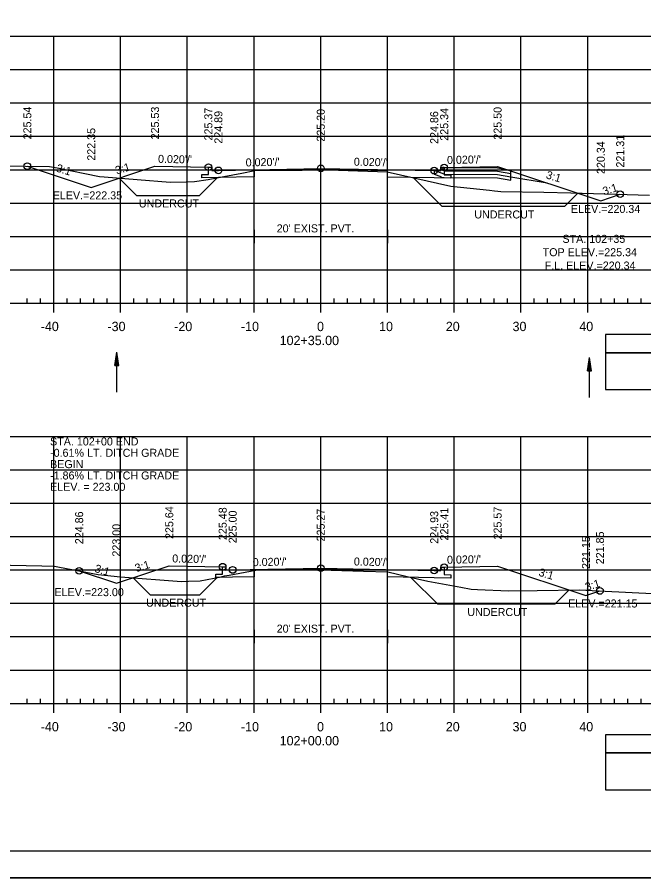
# Model space of a CAD drawing. Extents: x 1386544 to 1388153, y 379785 to 390999.
# Drawn here: x 1386839.8 to 1386933.6, y 380687.9 to 380816.9 of the extents above; entities that cross this region are included whole.
import ezdxf

# ---------------------------------------------------------------- set-up
doc = ezdxf.new("R2010")
doc.units = 0
for name, color, linetype in [('R_Alt Surface', 7, 'Continuous'), ('R_Axis', 7, 'Continuous'), ('R_Axis Annot', 7, 'Continuous'), ('R_Border', 7, 'Continuous'), ('R_Dimension', 7, 'Continuous'), ('R_Exist Surface', 7, 'Continuous'), ('R_Fin Surface', 7, 'Continuous'), ('R_Fin Surface Annot', 7, 'Continuous'), ('R_Grid', 7, 'Continuous'), ('R_No Plot', 7, 'Continuous'), ('R_Striping', 7, 'Continuous'), ('R_Water', 7, 'Continuous'), ('R_Water Annot', 7, 'Continuous')]:
    doc.layers.add(name, color=color, linetype=linetype)

msp = doc.modelspace()

# ---------------------------------------------------------------- linework, layer by layer
at = {"layer": 'R_Alt Surface'}
for points in [[(1386903.74, 380794.41), (1386903.74, 380793.32), (1386904.74, 380793.3), (1386904.74, 380792.8), (1386902.24, 380792.85), (1386895.24, 380792.95), (1386895.24, 380793.9), (1386885.24, 380794.1), (1386875.24, 380793.9), (1386875.24, 380792.98), (1386869.9, 380792.88), (1386867.4, 380792.83), (1386867.4, 380793.33), (1386868.4, 380793.35), (1386868.4, 380794.45)], [(1386875.24, 380785.07), (1386875.24, 380783.07)], [(1386895.24, 380785.07), (1386895.24, 380783.07)], [(1386875.24, 380784.07), (1386895.24, 380784.07)], [(1386903.74, 380734.48), (1386903.74, 380733.38), (1386904.74, 380733.36), (1386904.74, 380732.86), (1386902.24, 380732.91), (1386895.24, 380733.02), (1386895.24, 380733.97), (1386885.24, 380734.17), (1386875.24, 380733.97), (1386875.24, 380733.05), (1386872.04, 380732.99), (1386869.54, 380732.94), (1386869.54, 380733.44), (1386870.54, 380733.46), (1386870.54, 380734.55)], [(1386875.24, 380725.07), (1386875.24, 380723.07)], [(1386895.24, 380725.07), (1386895.24, 380723.07)], [(1386875.24, 380724.07), (1386895.24, 380724.07)]]:
    msp.add_lwpolyline(points, dxfattribs=at)
at = {"layer": 'R_Axis'}
for p, q in [((1386740.24, 380774.07), (1387030.24, 380774.07)), ((1386841.24, 380774.07), (1386841.24, 380774.77)), ((1386843.24, 380774.07), (1386843.24, 380774.77)), ((1386845.24, 380772.67), (1386845.24, 380774.07)), ((1386847.24, 380774.07), (1386847.24, 380774.77)), ((1386849.24, 380774.07), (1386849.24, 380774.77)), ((1386851.24, 380774.07), (1386851.24, 380774.77)), ((1386853.24, 380774.07), (1386853.24, 380774.77)), ((1386855.24, 380772.67), (1386855.24, 380774.07)), ((1386857.24, 380774.07), (1386857.24, 380774.77)), ((1386859.24, 380774.07), (1386859.24, 380774.77)), ((1386861.24, 380774.07), (1386861.24, 380774.77)), ((1386863.24, 380774.07), (1386863.24, 380774.77)), ((1386865.24, 380772.67), (1386865.24, 380774.07)), ((1386867.24, 380774.07), (1386867.24, 380774.77)), ((1386869.24, 380774.07), (1386869.24, 380774.77)), ((1386871.24, 380774.07), (1386871.24, 380774.77)), ((1386873.24, 380774.07), (1386873.24, 380774.77)), ((1386875.24, 380772.67), (1386875.24, 380774.07)), ((1386877.24, 380774.07), (1386877.24, 380774.77)), ((1386879.24, 380774.07), (1386879.24, 380774.77)), ((1386881.24, 380774.07), (1386881.24, 380774.77)), ((1386883.24, 380774.07), (1386883.24, 380774.77)), ((1386885.24, 380772.67), (1386885.24, 380774.07)), ((1386887.24, 380774.07), (1386887.24, 380774.77)), ((1386889.24, 380774.07), (1386889.24, 380774.77)), ((1386891.24, 380774.07), (1386891.24, 380774.77)), ((1386893.24, 380774.07), (1386893.24, 380774.77)), ((1386895.24, 380772.67), (1386895.24, 380774.07)), ((1386897.24, 380774.07), (1386897.24, 380774.77)), ((1386899.24, 380774.07), (1386899.24, 380774.77)), ((1386901.24, 380774.07), (1386901.24, 380774.77)), ((1386903.24, 380774.07), (1386903.24, 380774.77)), ((1386905.24, 380772.67), (1386905.24, 380774.07)), ((1386907.24, 380774.07), (1386907.24, 380774.77)), ((1386909.24, 380774.07), (1386909.24, 380774.77)), ((1386911.24, 380774.07), (1386911.24, 380774.77)), ((1386913.24, 380774.07), (1386913.24, 380774.77)), ((1386915.24, 380772.67), (1386915.24, 380774.07)), ((1386917.24, 380774.07), (1386917.24, 380774.77)), ((1386919.24, 380774.07), (1386919.24, 380774.77)), ((1386921.24, 380774.07), (1386921.24, 380774.77)), ((1386923.24, 380774.07), (1386923.24, 380774.77)), ((1386925.24, 380772.67), (1386925.24, 380774.07)), ((1386927.24, 380774.07), (1386927.24, 380774.77)), ((1386929.24, 380774.07), (1386929.24, 380774.77)), ((1386931.24, 380774.07), (1386931.24, 380774.77)), ((1386933.24, 380774.07), (1386933.24, 380774.77)), ((1386841.24, 380714.07), (1386841.24, 380714.77)), ((1386843.24, 380714.07), (1386843.24, 380714.77)), ((1386847.24, 380714.07), (1386847.24, 380714.77)), ((1386849.24, 380714.07), (1386849.24, 380714.77)), ((1386851.24, 380714.07), (1386851.24, 380714.77)), ((1386853.24, 380714.07), (1386853.24, 380714.77)), ((1386857.24, 380714.07), (1386857.24, 380714.77)), ((1386859.24, 380714.07), (1386859.24, 380714.77)), ((1386861.24, 380714.07), (1386861.24, 380714.77)), ((1386863.24, 380714.07), (1386863.24, 380714.77)), ((1386867.24, 380714.07), (1386867.24, 380714.77)), ((1386869.24, 380714.07), (1386869.24, 380714.77)), ((1386871.24, 380714.07), (1386871.24, 380714.77)), ((1386873.24, 380714.07), (1386873.24, 380714.77)), ((1386877.24, 380714.07), (1386877.24, 380714.77)), ((1386879.24, 380714.07), (1386879.24, 380714.77)), ((1386881.24, 380714.07), (1386881.24, 380714.77)), ((1386883.24, 380714.07), (1386883.24, 380714.77)), ((1386887.24, 380714.07), (1386887.24, 380714.77)), ((1386889.24, 380714.07), (1386889.24, 380714.77)), ((1386891.24, 380714.07), (1386891.24, 380714.77)), ((1386893.24, 380714.07), (1386893.24, 380714.77)), ((1386897.24, 380714.07), (1386897.24, 380714.77)), ((1386899.24, 380714.07), (1386899.24, 380714.77)), ((1386901.24, 380714.07), (1386901.24, 380714.77)), ((1386903.24, 380714.07), (1386903.24, 380714.77)), ((1386907.24, 380714.07), (1386907.24, 380714.77)), ((1386909.24, 380714.07), (1386909.24, 380714.77)), ((1386911.24, 380714.07), (1386911.24, 380714.77)), ((1386913.24, 380714.07), (1386913.24, 380714.77)), ((1386917.24, 380714.07), (1386917.24, 380714.77)), ((1386919.24, 380714.07), (1386919.24, 380714.77)), ((1386921.24, 380714.07), (1386921.24, 380714.77)), ((1386923.24, 380714.07), (1386923.24, 380714.77)), ((1386927.24, 380714.07), (1386927.24, 380714.77)), ((1386929.24, 380714.07), (1386929.24, 380714.77)), ((1386931.24, 380714.07), (1386931.24, 380714.77)), ((1386933.24, 380714.07), (1386933.24, 380714.77)), ((1386740.24, 380714.07), (1387030.24, 380714.07)), ((1386845.24, 380712.67), (1386845.24, 380714.07)), ((1386855.24, 380712.67), (1386855.24, 380714.07)), ((1386865.24, 380712.67), (1386865.24, 380714.07)), ((1386875.24, 380712.67), (1386875.24, 380714.07)), ((1386885.24, 380712.67), (1386885.24, 380714.07)), ((1386895.24, 380712.67), (1386895.24, 380714.07)), ((1386905.24, 380712.67), (1386905.24, 380714.07)), ((1386915.24, 380712.67), (1386915.24, 380714.07)), ((1386925.24, 380712.67), (1386925.24, 380714.07))]:
    msp.add_line(p, q, dxfattribs=at)
at = {"layer": 'R_Border'}
msp.add_line((1387043.42, 380691.91), (1386727.24, 380691.91), dxfattribs=at)
at = {"layer": 'R_Dimension'}
for p, q in [((1386855.01, 380792.81), (1386857.61, 380790.21)), ((1386869.75, 380792.88), (1386867.08, 380790.21)), ((1386899.08, 380792.89), (1386903.42, 380788.56)), ((1386923.78, 380790.56), (1386921.78, 380788.56)), ((1386857.13, 380732.91), (1386859.68, 380730.36)), ((1386869.72, 380732.94), (1386867.14, 380730.36)), ((1386898.76, 380732.96), (1386902.77, 380728.96)), ((1386922.44, 380731.07), (1386920.33, 380728.96))]:
    msp.add_line(p, q, dxfattribs=at)
for points in [[(1386857.61, 380790.21), (1386867.08, 380790.21)], [(1386921.78, 380788.56), (1386903.42, 380788.56)], [(1386859.68, 380730.36), (1386867.14, 380730.36)], [(1386920.33, 380728.96), (1386902.77, 380728.96)]]:
    msp.add_lwpolyline(points, dxfattribs=at)
at = {"layer": 'R_Exist Surface'}
for points in [[(1386836.17, 380794.64), (1386841.01, 380794.62), (1386844.58, 380794.53), (1386845.72, 380794.35), (1386852.07, 380793.04), (1386852.8, 380792.98), (1386862.7, 380792.21), (1386865.05, 380792.26), (1386866.34, 380792.28), (1386868.39, 380792.62), (1386870.74, 380793.07), (1386873.39, 380793.56), (1386875.37, 380793.96), (1386882.48, 380794.02), (1386885.2, 380794.06), (1386887.9, 380793.99), (1386895.2, 380793.77), (1386899.17, 380792.87), (1386904.72, 380791.62), (1386910.53, 380791.01), (1386911.3, 380790.88), (1386911.76, 380790.87), (1386912.22, 380790.82), (1386918.67, 380790.69), (1386922.69, 380790.59), (1386923.79, 380790.56), (1386924.43, 380790.54), (1386934.51, 380790.27)], [(1386834.02, 380734.87), (1386843.45, 380734.68), (1386845.35, 380734.65), (1386846.1, 380734.51), (1386851.87, 380733.37), (1386855.24, 380733.05), (1386864.39, 380732.36), (1386865.44, 380732.39), (1386867.16, 380732.43), (1386870.3, 380733.06), (1386870.82, 380733.17), (1386871.51, 380733.3), (1386875.49, 380734.03), (1386879, 380734.08), (1386885.15, 380734.11), (1386891.66, 380733.88), (1386895.3, 380733.77), (1386898.17, 380733.1), (1386901.28, 380732.37), (1386906.25, 380731.47), (1386907.8, 380731.17), (1386908.75, 380731.14), (1386913.39, 380730.96), (1386917.69, 380731.01), (1386924.01, 380731.09), (1386926.87, 380730.93), (1386935.93, 380730.48)]]:
    msp.add_lwpolyline(points, dxfattribs=at)
at = {"layer": 'R_Fin Surface'}
for points in [[(1386841.27, 380794.61), (1386850.85, 380791.42), (1386860.4, 380794.61), (1386868.4, 380794.45), (1386868.9, 380794.45), (1386868.91, 380793.95), (1386869.9, 380793.97), (1386885.24, 380794.27), (1386902.24, 380793.93), (1386903.24, 380793.91), (1386903.24, 380794.41), (1386903.74, 380794.41), (1386911.74, 380794.57), (1386927.2, 380789.42), (1386930.11, 380790.39)], [(1386849.04, 380733.93), (1386854.61, 380732.07), (1386862.54, 380734.71), (1386870.54, 380734.55), (1386871.04, 380734.55), (1386871.04, 380734.05), (1386872.04, 380734.07), (1386885.24, 380734.34), (1386902.24, 380734), (1386903.24, 380733.98), (1386903.24, 380734.48), (1386903.74, 380734.48), (1386911.74, 380734.64), (1386924.98, 380730.22), (1386927.08, 380730.92)]]:
    msp.add_lwpolyline(points, dxfattribs=at)
at = {"layer": 'R_Grid'}
for p, q in [((1386740.24, 380814.07), (1387030.24, 380814.07)), ((1386740.24, 380814.07), (1387030.24, 380814.07)), ((1386845.24, 380774.07), (1386845.24, 380814.07)), ((1386845.24, 380774.07), (1386845.24, 380814.07)), ((1386855.24, 380774.07), (1386855.24, 380814.07)), ((1386855.24, 380774.07), (1386855.24, 380814.07)), ((1386865.24, 380774.07), (1386865.24, 380814.07)), ((1386865.24, 380774.07), (1386865.24, 380814.07)), ((1386875.24, 380774.07), (1386875.24, 380814.07)), ((1386875.24, 380774.07), (1386875.24, 380814.07)), ((1386885.24, 380774.07), (1386885.24, 380814.07)), ((1386885.24, 380774.07), (1386885.24, 380814.07)), ((1386895.24, 380774.07), (1386895.24, 380814.07)), ((1386895.24, 380774.07), (1386895.24, 380814.07)), ((1386905.24, 380774.07), (1386905.24, 380814.07)), ((1386905.24, 380774.07), (1386905.24, 380814.07)), ((1386915.24, 380774.07), (1386915.24, 380814.07)), ((1386915.24, 380774.07), (1386915.24, 380814.07)), ((1386925.24, 380774.07), (1386925.24, 380814.07)), ((1386925.24, 380774.07), (1386925.24, 380814.07)), ((1386740.24, 380809.07), (1387030.24, 380809.07)), ((1386740.24, 380809.07), (1387030.24, 380809.07)), ((1386740.24, 380804.07), (1387030.24, 380804.07)), ((1386740.24, 380804.07), (1387030.24, 380804.07)), ((1386740.24, 380799.07), (1387030.24, 380799.07)), ((1386740.24, 380799.07), (1387030.24, 380799.07)), ((1386740.24, 380794.07), (1387030.24, 380794.07)), ((1386740.24, 380794.07), (1387030.24, 380794.07)), ((1386740.24, 380789.07), (1387030.24, 380789.07)), ((1386740.24, 380789.07), (1387030.24, 380789.07)), ((1386740.24, 380784.07), (1387030.24, 380784.07)), ((1386740.24, 380784.07), (1387030.24, 380784.07)), ((1386740.24, 380779.07), (1387030.24, 380779.07)), ((1386740.24, 380779.07), (1387030.24, 380779.07)), ((1386740.24, 380774.07), (1387030.24, 380774.07)), ((1386740.24, 380774.07), (1387030.24, 380774.07)), ((1386740.24, 380754.07), (1387030.24, 380754.07)), ((1386845.24, 380714.07), (1386845.24, 380754.07)), ((1386855.24, 380714.07), (1386855.24, 380754.07)), ((1386865.24, 380714.07), (1386865.24, 380754.07)), ((1386875.24, 380714.07), (1386875.24, 380754.07)), ((1386885.24, 380714.07), (1386885.24, 380754.07)), ((1386895.24, 380714.07), (1386895.24, 380754.07)), ((1386905.24, 380714.07), (1386905.24, 380754.07)), ((1386915.24, 380714.07), (1386915.24, 380754.07)), ((1386925.24, 380714.07), (1386925.24, 380754.07)), ((1386740.24, 380749.07), (1387030.24, 380749.07)), ((1386740.24, 380744.07), (1387030.24, 380744.07)), ((1386740.24, 380739.07), (1387030.24, 380739.07)), ((1386740.24, 380734.07), (1387030.24, 380734.07)), ((1386740.24, 380729.07), (1387030.24, 380729.07)), ((1386740.24, 380724.07), (1387030.24, 380724.07)), ((1386740.24, 380719.07), (1387030.24, 380719.07)), ((1386740.24, 380714.07), (1387030.24, 380714.07))]:
    msp.add_line(p, q, dxfattribs=at)
at = {"layer": 'R_No Plot'}
msp.add_line((1386714.84, 380687.93), (1387048.17, 380687.93), dxfattribs=at)
for points in [[(1386714.83, 380901.26), (1387048.17, 380901.26), (1387048.17, 380687.92), (1386714.83, 380687.92)], [(1386961.16, 380897.37), (1386980.78, 380897.37), (1386980.78, 380887.49), (1386996.89, 380887.49), (1387020.09, 380887.49), (1387020.09, 380863.15), (1387043.42, 380863.15), (1387043.42, 380691.91), (1386727.24, 380691.91), (1386727.24, 380897.37)]]:
    msp.add_lwpolyline(points, close=True, dxfattribs=at)
for centre in [(1386841.27, 380794.61), (1386868.4, 380794.45), (1386869.9, 380793.97), (1386885.24, 380794.27), (1386903.74, 380794.41), (1386902.24, 380793.93), (1386930.11, 380790.39), (1386849.04, 380733.93), (1386870.54, 380734.55), (1386872.04, 380734.07), (1386885.24, 380734.34), (1386902.24, 380734), (1386903.74, 380734.48), (1386927.08, 380730.92)]:
    msp.add_circle(centre, 0.5, dxfattribs=at)
at = {"layer": 'R_Striping'}
for points in [[(1386927.92, 380766.63), (1386959.26, 380766.63), (1386959.26, 380769.34), (1386927.92, 380769.34)], [(1386927.92, 380761.11), (1386959.26, 380761.11), (1386959.26, 380766.63), (1386927.92, 380766.63)], [(1386927.92, 380706.63), (1386959.26, 380706.63), (1386959.26, 380709.34), (1386927.92, 380709.34)], [(1386927.92, 380701.11), (1386959.26, 380701.11), (1386959.26, 380706.63), (1386927.92, 380706.63)]]:
    msp.add_lwpolyline(points, close=True, dxfattribs=at)
at = {"layer": 'R_Water'}
for p, q in [((1386903.74, 380794.41), (1386911.74, 380794.33)), ((1386903.74, 380793.91), (1386911.74, 380793.83)), ((1386903.74, 380793.41), (1386911.74, 380793.33)), ((1386911.74, 380794.33), (1386913.73, 380794)), ((1386911.74, 380793.83), (1386913.74, 380793.5)), ((1386911.74, 380793.33), (1386913.74, 380793)), ((1386913.74, 380792.5), (1386913.74, 380794)), ((1386903.74, 380792.91), (1386911.74, 380792.83)), ((1386911.74, 380792.83), (1386913.74, 380792.5)), ((1386913.74, 380793), (1386919.17, 380792.09)), ((1386854.36, 380764.73), (1386854.66, 380766.73)), ((1386854.36, 380764.73), (1386854.66, 380766.73)), ((1386854.41, 380764.73), (1386854.66, 380766.39)), ((1386854.41, 380764.73), (1386854.66, 380766.39)), ((1386854.66, 380760.73), (1386854.66, 380766.73)), ((1386854.96, 380764.73), (1386854.66, 380766.73)), ((1386854.96, 380764.73), (1386854.66, 380766.73)), ((1386854.91, 380764.73), (1386854.66, 380766.39)), ((1386854.91, 380764.73), (1386854.66, 380766.39)), ((1386854.46, 380764.73), (1386854.66, 380766.05)), ((1386854.46, 380764.73), (1386854.66, 380766.05)), ((1386854.51, 380764.73), (1386854.66, 380765.72)), ((1386854.51, 380764.73), (1386854.66, 380765.72)), ((1386854.56, 380764.73), (1386854.66, 380765.38)), ((1386854.56, 380764.73), (1386854.66, 380765.38)), ((1386854.61, 380764.73), (1386854.66, 380765.04)), ((1386854.61, 380764.73), (1386854.66, 380765.04)), ((1386854.85, 380764.73), (1386854.66, 380766.05)), ((1386854.85, 380764.73), (1386854.66, 380766.05)), ((1386854.8, 380764.73), (1386854.66, 380765.72)), ((1386854.8, 380764.73), (1386854.66, 380765.72)), ((1386854.75, 380764.73), (1386854.66, 380765.38)), ((1386854.75, 380764.73), (1386854.66, 380765.38)), ((1386854.7, 380764.73), (1386854.66, 380765.04)), ((1386854.7, 380764.73), (1386854.66, 380765.04)), ((1386925.23, 380763.93), (1386925.53, 380765.93)), ((1386925.23, 380763.93), (1386925.53, 380765.93)), ((1386925.28, 380763.93), (1386925.53, 380765.59)), ((1386925.28, 380763.93), (1386925.53, 380765.59)), ((1386925.33, 380763.93), (1386925.53, 380765.25)), ((1386925.33, 380763.93), (1386925.53, 380765.25)), ((1386925.38, 380763.93), (1386925.53, 380764.92)), ((1386925.38, 380763.93), (1386925.53, 380764.92)), ((1386925.53, 380759.93), (1386925.53, 380765.93)), ((1386925.83, 380763.93), (1386925.53, 380765.93)), ((1386925.83, 380763.93), (1386925.53, 380765.93)), ((1386925.78, 380763.93), (1386925.53, 380765.59)), ((1386925.78, 380763.93), (1386925.53, 380765.59)), ((1386925.73, 380763.93), (1386925.53, 380765.25)), ((1386925.73, 380763.93), (1386925.53, 380765.25)), ((1386925.68, 380763.93), (1386925.53, 380764.92)), ((1386925.68, 380763.93), (1386925.53, 380764.92)), ((1386854.36, 380764.73), (1386854.96, 380764.73)), ((1386854.36, 380764.73), (1386854.96, 380764.73)), ((1386925.23, 380763.93), (1386925.83, 380763.93)), ((1386925.23, 380763.93), (1386925.83, 380763.93)), ((1386925.43, 380763.93), (1386925.53, 380764.58)), ((1386925.43, 380763.93), (1386925.53, 380764.58)), ((1386925.48, 380763.93), (1386925.53, 380764.24)), ((1386925.48, 380763.93), (1386925.53, 380764.24)), ((1386925.63, 380763.93), (1386925.53, 380764.58)), ((1386925.63, 380763.93), (1386925.53, 380764.58)), ((1386925.58, 380763.93), (1386925.53, 380764.24)), ((1386925.58, 380763.93), (1386925.53, 380764.24))]:
    msp.add_line(p, q, dxfattribs=at)
for points in [[(1386903.74, 380793.41), (1386902.24, 380793.93), (1386902.24, 380793.4), (1386903.24, 380793.06), (1386903.24, 380792.91), (1386903.74, 380792.91)], [(1386903.74, 380794.41), (1386903.49, 380794.41), (1386903.41, 380794.25), (1386903.74, 380793.91)]]:
    msp.add_lwpolyline(points, dxfattribs=at)

# ---------------------------------------------------------------- texts
at = {"layer": 'R_Axis Annot'}
for s, p in [('-40', (1386843.28, 380769.87)), ('-30', (1386853.28, 380769.87)), ('-20', (1386863.28, 380769.87)), ('-10', (1386873.28, 380769.87)), ('0', (1386884.68, 380769.87)), ('10', (1386893.98, 380769.87)), ('20', (1386903.98, 380769.87)), ('30', (1386913.98, 380769.87)), ('40', (1386923.98, 380769.87)), ('102+35.00', (1386879.08, 380767.77)), ('-40', (1386843.28, 380709.87)), ('-30', (1386853.28, 380709.87)), ('-20', (1386863.28, 380709.87)), ('-10', (1386873.28, 380709.87)), ('0', (1386884.68, 380709.87)), ('10', (1386893.98, 380709.87)), ('20', (1386903.98, 380709.87)), ('30', (1386913.98, 380709.87)), ('40', (1386923.98, 380709.87)), ('102+00.00', (1386879.08, 380707.77))]:
    msp.add_text(s, height=1.4, dxfattribs=at).set_placement(p)
at = {"layer": 'R_Dimension'}
for p in [(1386857.99, 380788.41), (1386908.25, 380786.76), (1386859.06, 380728.56), (1386907.2, 380727.16)]:
    msp.add_text('UNDERCUT', height=1.2, dxfattribs=at).set_placement(p)
at = {"layer": 'R_Fin Surface Annot'}
for s, rotation, p in [('225.54', 90, (1386841.87, 380798.61)), ('225.53', 90, (1386861, 380798.61)), ('225.37', 90, (1386869, 380798.45)), ('224.89', 90, (1386870.5, 380797.97)), ('225.20', 90, (1386885.84, 380798.27)), ('224.86', 90, (1386902.84, 380797.93)), ('225.34', 90, (1386904.34, 380798.41)), ('225.50', 90, (1386912.34, 380798.57)), ('222.35', 90, (1386851.45, 380795.42)), ('221.31', 90, (1386930.71, 380794.39)), ('220.34', 90, (1386927.8, 380793.42)), ("0.020'/'", 358.8542, (1386860.85, 380795.1)), ("0.020'/'", 1.1458, (1386874, 380794.55)), ("0.020'/'", 358.8542, (1386890.19, 380794.67)), ("0.020'/'", 1.1458, (1386904.17, 380794.92)), ('3:1', 343.4242, (1386845.5, 380793.81)), ('3:1', 16.7668, (1386854.66, 380793.35)), ('3:1', 343.4242, (1386918.91, 380792.79)), ('3:1', 16.7668, (1386927.69, 380790.24)), ('225.64', 90, (1386863.14, 380738.71)), ('225.48', 90, (1386871.14, 380738.55)), ('225.00', 90, (1386872.64, 380738.07)), ('225.27', 90, (1386885.84, 380738.34)), ('225.41', 90, (1386904.34, 380738.48)), ('225.57', 90, (1386912.34, 380738.64)), ('224.86', 90, (1386849.64, 380737.93)), ('224.93', 90, (1386902.84, 380738)), ('223.00', 90, (1386855.21, 380736.07)), ('221.15', 90, (1386925.58, 380734.22)), ('221.85', 90, (1386927.68, 380734.92)), ("0.020'/'", 358.8542, (1386862.98, 380735.2)), ('3:1', 16.7668, (1386857.6, 380733.73)), ("0.020'/'", 1.1458, (1386875.06, 380734.63)), ("0.020'/'", 358.8542, (1386890.19, 380734.74)), ("0.020'/'", 1.1458, (1386904.17, 380734.99)), ('3:1', 343.4242, (1386851.27, 380733.79)), ('3:1', 343.4242, (1386917.8, 380733.22)), ('3:1', 16.7668, (1386925.06, 380730.91))]:
    msp.add_text(s, height=1.2, rotation=rotation, dxfattribs=at).set_placement(p)
for s, p in [('ELEV.=222.35', (1386845.08, 380789.62)), ('ELEV.=220.34', (1386922.72, 380787.58)), ('STA. 102+00 END', (1386844.68, 380752.73)), ('-0.61% LT. DITCH GRADE', (1386844.68, 380751.03)), ('BEGIN', (1386844.68, 380749.33)), ('-1.86% LT. DITCH GRADE', (1386844.68, 380747.63)), ('ELEV. = 223.00', (1386844.68, 380745.93)), ('ELEV.=223.00', (1386845.34, 380730.14)), ('ELEV.=221.15', (1386922.3, 380728.44))]:
    msp.add_text(s, height=1.2, dxfattribs=at).set_placement(p)
at = {"layer": 'R_No Plot'}
for p in [(1386860.36, 380794.56), (1386911.69, 380794.52), (1386862.49, 380734.66), (1386911.69, 380734.59)]:
    msp.add_text('+', height=0.1, dxfattribs=at).set_placement(p)
at = {"layer": 'R_Water'}
for p in [(1386878.64, 380784.67), (1386878.64, 380724.67)]:
    msp.add_text("20' EXIST. PVT.", height=1.2, dxfattribs=at).set_placement(p)
at = {"layer": 'R_Water Annot'}
for s, p in [('STA. 102+35', (1386921.46, 380783.1)), ('TOP ELEV.=225.34', (1386918.49, 380781.1)), ('F.L. ELEV.=220.34', (1386918.8, 380779.1))]:
    msp.add_text(s, height=1.2, dxfattribs=at).set_placement(p)

doc.saveas('drawing.dxf')
